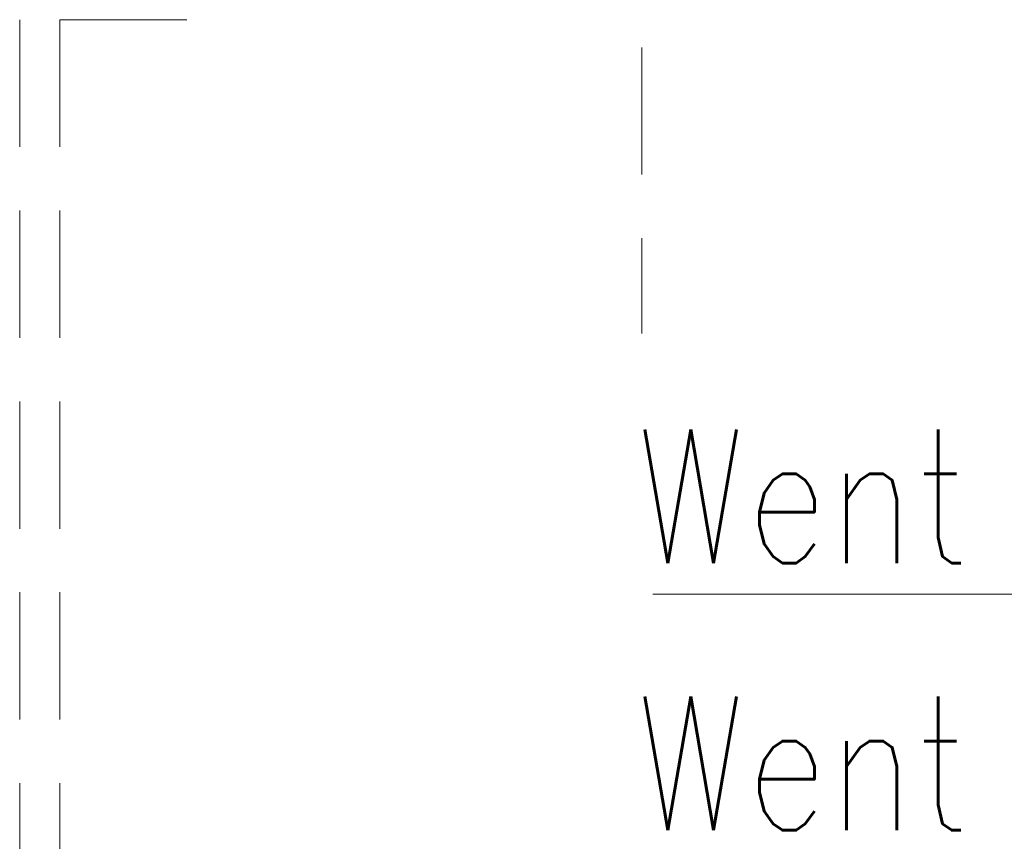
# Model space of a CAD drawing. Header units: millimetres. Extents: x 28291 to 177760, y -399809 to -170937.
# Tile 440 of 656: x 60382 to 60456, y -194570 to -194508. Entities that reach past the tile are written whole.
import ezdxf

# ---------------------------------------------------------------- set-up
doc = ezdxf.new("R2010")
doc.units = ezdxf.units.MM
doc.linetypes.add('HIDDEN2', pattern=[4.7625, 3.175, -1.5875])
doc.layers.add('!! 0_Istn-went', color=5, linetype='Continuous', lineweight=13)
doc.layers.add('!! 2_WYBURZENIA DO REMONTU', color=7, linetype='Continuous', lineweight=0, true_color=0x4d4d4d, plot=False)
doc.styles.add('ARCHETYP', font='romans.shx', dxfattribs={"height": 15})

msp = doc.modelspace()

# ---------------------------------------------------------------- linework, layer by layer
at = {"layer": '!! 0_Istn-went'}
msp.add_lwpolyline([(60429.81409, -194551.12813), (60469.86062, -194551.12813)], dxfattribs=at)
at = {"layer": '!! 2_WYBURZENIA DO REMONTU', "linetype": 'HIDDEN2', "ltscale": 3}
for points in [[(60428.98402, -194481.62813), (60428.98402, -194531.62813)], [(60382.40068, -194508.12813), (60382.40068, -194641.12813)], [(60385.40068, -194508.12813), (60398.98402, -194508.12813)], [(60385.40068, -194508.12813), (60385.40068, -194641.12813)]]:
    msp.add_lwpolyline(points, dxfattribs=at)

# ---------------------------------------------------------------- texts
at = {"layer": '!! 0_Istn-went', "style": 'ARCHETYP', "width": 0.8}
for p in [(60428.53076, -194548.7979), (60428.53076, -194568.7979)]:
    msp.add_text('Went', height=10, rotation=0, dxfattribs=at).set_placement(p)

doc.saveas('drawing.dxf')
